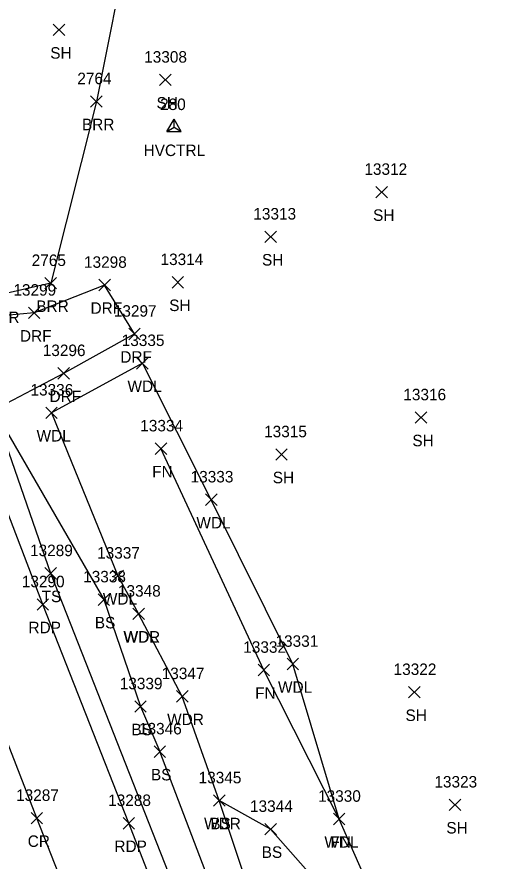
# Model space of a CAD drawing. Extents: x 1439173 to 1457902, y 641926 to 659889.
# Drawn here: x 1447309.2 to 1447391.1, y 650806 to 650952.9 of the extents above; entities that cross this region are included whole.
import ezdxf

# ---------------------------------------------------------------- set-up
doc = ezdxf.new("R2010")
doc.units = 0
for name, color, linetype in [('C_A', 7, 'Continuous'), ('C_I', 7, 'Continuous'), ('CPSM', 7, 'Continuous'), ('L_A', 7, 'Continuous'), ('L_I', 7, 'Continuous'), ('L_TIC', 7, 'Continuous'), ('LABL', 7, 'Continuous'), ('LAWA', 7, 'Continuous'), ('LELB', 7, 'Continuous'), ('LFNC', 7, 'Continuous'), ('P_A', 7, 'Continuous'), ('P_I', 7, 'Continuous'), ('P_TIC', 7, 'Continuous'), ('PET', 7, 'Continuous'), ('PRC', 7, 'Continuous'), ('R_A', 7, 'Continuous'), ('R_I', 7, 'Continuous'), ('R_TIC', 7, 'Continuous'), ('RDF', 7, 'Continuous')]:
    doc.layers.add(name, color=color, linetype=linetype)

msp = doc.modelspace()

# ---------------------------------------------------------------- linework, layer by layer
at = {"layer": 'CPSM'}
for p, q in [((1447335.29, 650932.94), (1447336.54, 650935.1)), ((1447337.79, 650932.94), (1447336.54, 650935.1)), ((1447336.55, 650933.66), (1447336.54, 650935.1)), ((1447335.29, 650932.94), (1447336.55, 650933.66)), ((1447335.29, 650932.94), (1447337.79, 650932.94)), ((1447336.55, 650933.66), (1447336.55, 650933.66)), ((1447336.55, 650933.66), (1447337.79, 650932.94))]:
    msp.add_line(p, q, dxfattribs=at)
at = {"layer": 'L_TIC'}
for points in [[(1447315.53, 650949.6), (1447317.53, 650951.6)], [(1447317.53, 650949.6), (1447315.53, 650951.6)], [(1447334.01, 650940.91), (1447336.01, 650942.91)], [(1447336.01, 650940.91), (1447334.01, 650942.91)], [(1447322.03, 650937.16), (1447324.03, 650939.16)], [(1447324.03, 650937.16), (1447322.03, 650939.16)], [(1447371.63, 650921.39), (1447373.63, 650923.39)], [(1447373.63, 650921.39), (1447371.63, 650923.39)], [(1447352.33, 650913.62), (1447354.33, 650915.62)], [(1447354.33, 650913.62), (1447352.33, 650915.62)], [(1447314.1, 650905.54), (1447316.1, 650907.54)], [(1447316.1, 650905.54), (1447314.1, 650907.54)], [(1447336.2, 650905.7), (1447338.2, 650907.7)], [(1447338.2, 650905.7), (1447336.2, 650907.7)], [(1447330.02, 650891.62), (1447332.02, 650893.62)], [(1447332.02, 650891.62), (1447330.02, 650893.62)], [(1447314.22, 650883.01), (1447316.22, 650885.01)], [(1447316.22, 650883.01), (1447314.22, 650885.01)], [(1447378.46, 650882.18), (1447380.46, 650884.18)], [(1447380.46, 650882.18), (1447378.46, 650884.18)], [(1447333.25, 650876.77), (1447335.25, 650878.77)], [(1447335.25, 650876.77), (1447333.25, 650878.77)], [(1447354.2, 650875.75), (1447356.2, 650877.75)], [(1447356.2, 650875.75), (1447354.2, 650877.75)], [(1447342, 650867.89), (1447344, 650869.89)], [(1447344, 650867.89), (1447342, 650869.89)], [(1447314.1, 650855.07), (1447316.1, 650857.07)], [(1447316.1, 650855.07), (1447314.1, 650857.07)], [(1447325.75, 650854.64), (1447327.75, 650856.64)], [(1447327.75, 650854.64), (1447325.75, 650856.64)], [(1447323.32, 650850.51), (1447325.32, 650852.51)], [(1447325.32, 650850.51), (1447323.32, 650852.51)], [(1447329.37, 650848.03), (1447331.37, 650850.03)], [(1447331.37, 650848.03), (1447329.37, 650850.03)], [(1447329.37, 650848.03), (1447331.37, 650850.03)], [(1447331.37, 650848.03), (1447329.37, 650850.03)], [(1447356.18, 650839.3), (1447358.18, 650841.3)], [(1447358.18, 650839.3), (1447356.18, 650841.3)], [(1447351.15, 650838.26), (1447353.15, 650840.26)], [(1447353.15, 650838.26), (1447351.15, 650840.26)], [(1447377.28, 650834.4), (1447379.28, 650836.4)], [(1447379.28, 650834.4), (1447377.28, 650836.4)], [(1447336.97, 650833.68), (1447338.97, 650835.68)], [(1447338.97, 650833.68), (1447336.97, 650835.68)], [(1447329.69, 650831.92), (1447331.69, 650833.92)], [(1447331.69, 650831.92), (1447329.69, 650833.92)], [(1447333.07, 650824.07), (1447335.07, 650826.07)], [(1447335.07, 650824.07), (1447333.07, 650826.07)], [(1447333.07, 650824.07), (1447335.07, 650826.07)], [(1447335.07, 650824.07), (1447333.07, 650826.07)], [(1447343.39, 650815.56), (1447345.39, 650817.56)], [(1447345.39, 650815.56), (1447343.39, 650817.56)], [(1447343.39, 650815.56), (1447345.39, 650817.56)], [(1447345.39, 650815.56), (1447343.39, 650817.56)], [(1447384.37, 650814.83), (1447386.37, 650816.83)], [(1447386.37, 650814.83), (1447384.37, 650816.83)], [(1447364.24, 650812.35), (1447366.24, 650814.35)], [(1447366.24, 650812.35), (1447364.24, 650814.35)], [(1447364.24, 650812.35), (1447366.24, 650814.35)], [(1447366.24, 650812.35), (1447364.24, 650814.35)], [(1447352.32, 650810.59), (1447354.32, 650812.59)], [(1447354.32, 650810.59), (1447352.32, 650812.59)]]:
    msp.add_lwpolyline(points, dxfattribs=at)
at = {"layer": 'LABL'}
msp.add_lwpolyline([(1447326.95, 650996.63), (1447328.77, 650967.1), (1447323.03, 650938.16), (1447315.1, 650906.54), (1447306.56, 650904.6), (1447294.78, 650932.71), (1447280.87, 650965.33), (1447266.87, 650998.32), (1447247.59, 651048.06), (1447231.66, 651090.31), (1447222.71, 651112.31)], dxfattribs=at)
at = {"layer": 'LAWA'}
for points in [[(1447365.24, 650813.35), (1447357.18, 650840.3), (1447343, 650868.89), (1447331.02, 650892.62), (1447315.22, 650884.01), (1447326.75, 650855.64), (1447330.37, 650849.03)], [(1447364.06, 650754.28), (1447360.39, 650770.41), (1447353.34, 650789.54), (1447344.39, 650816.56), (1447337.97, 650834.68), (1447330.37, 650849.03)]]:
    msp.add_lwpolyline(points, dxfattribs=at)
at = {"layer": 'LELB'}
for points in [[(1447523.46, 650325.06), (1447503.16, 650377.6), (1447486.42, 650421.61), (1447471.83, 650459.81), (1447453.32, 650506.94), (1447437.79, 650546.31), (1447418.92, 650592.69), (1447401.89, 650635.06), (1447383.12, 650682.9), (1447367.94, 650720.08), (1447356.4, 650749.95), (1447349.96, 650767.46), (1447315.1, 650856.07), (1447305.22, 650884.5)], [(1447305.22, 650884.5), (1447324.32, 650851.51), (1447330.69, 650832.92), (1447334.07, 650825.07)], [(1447527.82, 650326.29), (1447510.36, 650380.27), (1447494.95, 650424.27), (1447482.95, 650462.99), (1447483.52, 650463.59), (1447464.98, 650512.29), (1447452.64, 650550.49), (1447434.28, 650597.92), (1447420.85, 650641.38), (1447402.5, 650690.03), (1447389.78, 650727.66), (1447383.79, 650747.03), (1447373.05, 650774.5), (1447364.42, 650792.06), (1447353.34, 650789.54), (1447347.49, 650789.77), (1447334.07, 650825.07)], [(1447647.66, 650051.11), (1447635.8, 650076.23), (1447623.63, 650109.75), (1447606.8, 650154.06), (1447589.72, 650197.45), (1447568.07, 650243.28), (1447552.5, 650284.76), (1447533.68, 650328.89), (1447516.95, 650382.09), (1447502.38, 650426.41), (1447489.88, 650466.38), (1447470.65, 650514.37), (1447457.04, 650551.19), (1447438.81, 650599.31), (1447426.73, 650643.05), (1447409.28, 650692.38), (1447398, 650730.45), (1447389.2, 650748.42), (1447378.46, 650777.36), (1447369.33, 650793.38), (1447353.32, 650811.59), (1447344.39, 650816.56)]]:
    msp.add_lwpolyline(points, dxfattribs=at)
at = {"layer": 'LFNC'}
msp.add_lwpolyline([(1447421.52, 650673.15), (1447415.81, 650694.04), (1447401.58, 650732.24), (1447394.6, 650747.96), (1447379.94, 650779.9), (1447365.24, 650813.35), (1447352.15, 650839.26), (1447334.25, 650877.77)], dxfattribs=at)
at = {"layer": 'P_TIC'}
for points in [[(1447312.74, 650849.66), (1447314.74, 650851.66)], [(1447314.74, 650849.66), (1447312.74, 650851.66)], [(1447311.67, 650812.5), (1447313.67, 650814.5)], [(1447313.67, 650812.5), (1447311.67, 650814.5)], [(1447327.67, 650811.61), (1447329.67, 650813.61)], [(1447329.67, 650811.61), (1447327.67, 650813.61)]]:
    msp.add_lwpolyline(points, dxfattribs=at)
at = {"layer": 'PET'}
msp.add_lwpolyline([(1447520.31, 650323.9), (1447499.97, 650376.7), (1447482.51, 650420.41), (1447467.99, 650458.29), (1447448.58, 650504.92), (1447433.29, 650545.23), (1447414.89, 650591.85), (1447398.57, 650634.02), (1447379.73, 650681.86), (1447365.12, 650718.61), (1447353.07, 650749.53), (1447346.58, 650766.55), (1447328.67, 650812.61), (1447313.74, 650850.66), (1447301.37, 650882.83), (1447290.99, 650908.28), (1447284.73, 650923.98)], dxfattribs=at)
at = {"layer": 'PRC'}
msp.add_lwpolyline([(1447506.57, 650318.67), (1447486.08, 650370.95), (1447468.1, 650417.1), (1447454.12, 650453.23), (1447435.53, 650500.59), (1447420.28, 650539.94), (1447401.68, 650587.69), (1447385.07, 650629.52), (1447366.37, 650677.11), (1447352.53, 650712.18), (1447339.26, 650745.32), (1447333.11, 650761.39), (1447312.67, 650813.5), (1447299.65, 650847), (1447287.03, 650878.47), (1447273.88, 650912.05)], dxfattribs=at)
at = {"layer": 'R_TIC'}
for points in [[(1447323.47, 650905.22), (1447325.47, 650907.22)], [(1447325.47, 650905.22), (1447323.47, 650907.22)], [(1447311.21, 650900.38), (1447313.21, 650902.38)], [(1447313.21, 650900.38), (1447311.21, 650902.38)], [(1447328.65, 650896.72), (1447330.65, 650898.72)], [(1447330.65, 650896.72), (1447328.65, 650898.72)], [(1447316.35, 650889.87), (1447318.35, 650891.87)], [(1447318.35, 650889.87), (1447316.35, 650891.87)]]:
    msp.add_lwpolyline(points, dxfattribs=at)
at = {"layer": 'RDF'}
msp.add_lwpolyline([(1447301.37, 650882.83), (1447305.22, 650884.5), (1447317.35, 650890.87), (1447329.65, 650897.72), (1447324.47, 650906.22), (1447312.21, 650901.38), (1447302.21, 650900.49), (1447300.74, 650902.19), (1447295.96, 650902.59), (1447290.99, 650908.28)], dxfattribs=at)

# ---------------------------------------------------------------- texts
at = {"layer": 'C_A'}
msp.add_text('HVCTRL', height=2, dxfattribs=at).set_placement((1447331.24, 650928.66))
at = {"layer": 'C_I'}
msp.add_text('280', height=2, dxfattribs=at).set_placement((1447334.1, 650936.66))
at = {"layer": 'L_A'}
for s, p in [('SH', (1447315.02, 650945.6)), ('SH', (1447333.49, 650936.91)), ('BRR', (1447320.52, 650933.16)), ('SH', (1447371.12, 650917.39)), ('SH', (1447351.82, 650909.62)), ('BRR', (1447312.59, 650901.54)), ('SH', (1447335.69, 650901.7)), ('BRR', (1447304.04, 650899.6)), ('WDL', (1447328.44, 650887.62)), ('WDL', (1447312.64, 650879.01)), ('SH', (1447377.95, 650878.18)), ('FN', (1447332.73, 650872.77)), ('SH', (1447353.69, 650871.75)), ('WDL', (1447340.42, 650863.89)), ('TS', (1447313.51, 650851.07)), ('WDL', (1447324.16, 650850.64)), ('BS', (1447322.76, 650846.51)), ('WDR', (1447327.73, 650844.03)), ('WDL', (1447327.79, 650844.03)), ('FN', (1447350.63, 650834.26)), ('WDL', (1447354.6, 650835.3)), ('WDR', (1447335.33, 650829.68)), ('SH', (1447376.76, 650830.4)), ('BS', (1447329.13, 650827.92)), ('BS', (1447332.51, 650820.07)), ('BS', (1447332.51, 650820.07)), ('WDR', (1447341.75, 650811.56)), ('BS', (1447342.83, 650811.56)), ('SH', (1447383.86, 650810.83)), ('WDL', (1447362.66, 650808.35)), ('FN', (1447363.72, 650808.35)), ('BS', (1447351.76, 650806.59))]:
    msp.add_text(s, height=2, dxfattribs=at).set_placement(p)
at = {"layer": 'L_I'}
for s, p in [('13308', (1447331.34, 650944.91)), ('2764', (1447319.72, 650941.16)), ('13312', (1447369.61, 650925.39)), ('13313', (1447350.31, 650917.62)), ('2765', (1447311.79, 650909.54)), ('13314', (1447334.18, 650909.7)), ('13335', (1447327.43, 650895.62)), ('13336', (1447311.58, 650887.01)), ('13316', (1447376.38, 650886.18)), ('13334', (1447330.66, 650880.77)), ('13315', (1447352.18, 650879.75)), ('13333', (1447339.41, 650871.89)), ('13289', (1447311.5, 650859.07)), ('13337', (1447323.16, 650858.64)), ('13338', (1447320.73, 650854.51)), ('13348', (1447326.78, 650852.03)), ('13348', (1447326.78, 650852.03)), ('13331', (1447354.16, 650843.3)), ('13332', (1447348.56, 650842.26)), ('13322', (1447374.69, 650838.4)), ('13347', (1447334.38, 650837.68)), ('13339', (1447327.09, 650835.92)), ('13346', (1447330.43, 650828.07)), ('13346', (1447330.43, 650828.07)), ('13345', (1447340.8, 650819.56)), ('13345', (1447340.8, 650819.56)), ('13323', (1447381.78, 650818.83)), ('13330', (1447361.56, 650816.35)), ('13330', (1447361.56, 650816.35)), ('13344', (1447349.73, 650814.59))]:
    msp.add_text(s, height=2, dxfattribs=at).set_placement(p)
at = {"layer": 'P_A'}
for s, p in [('RDP', (1447311.23, 650845.66)), ('CR', (1447311.1, 650808.5)), ('RDP', (1447326.16, 650807.61))]:
    msp.add_text(s, height=2, dxfattribs=at).set_placement(p)
at = {"layer": 'P_I'}
for s, p in [('13290', (1447310.07, 650853.66)), ('13287', (1447309.08, 650816.5)), ('13288', (1447325.08, 650815.61))]:
    msp.add_text(s, height=2, dxfattribs=at).set_placement(p)
at = {"layer": 'R_A'}
for p in [(1447322.01, 650901.22), (1447309.75, 650896.38), (1447327.19, 650892.72), (1447314.89, 650885.87)]:
    msp.add_text('DRF', height=2, dxfattribs=at).set_placement(p)
at = {"layer": 'R_I'}
for s, p in [('13298', (1447320.88, 650909.22)), ('13299', (1447308.61, 650904.38)), ('13297', (1447326.06, 650900.72)), ('13296', (1447313.71, 650893.87))]:
    msp.add_text(s, height=2, dxfattribs=at).set_placement(p)

doc.saveas('drawing.dxf')
